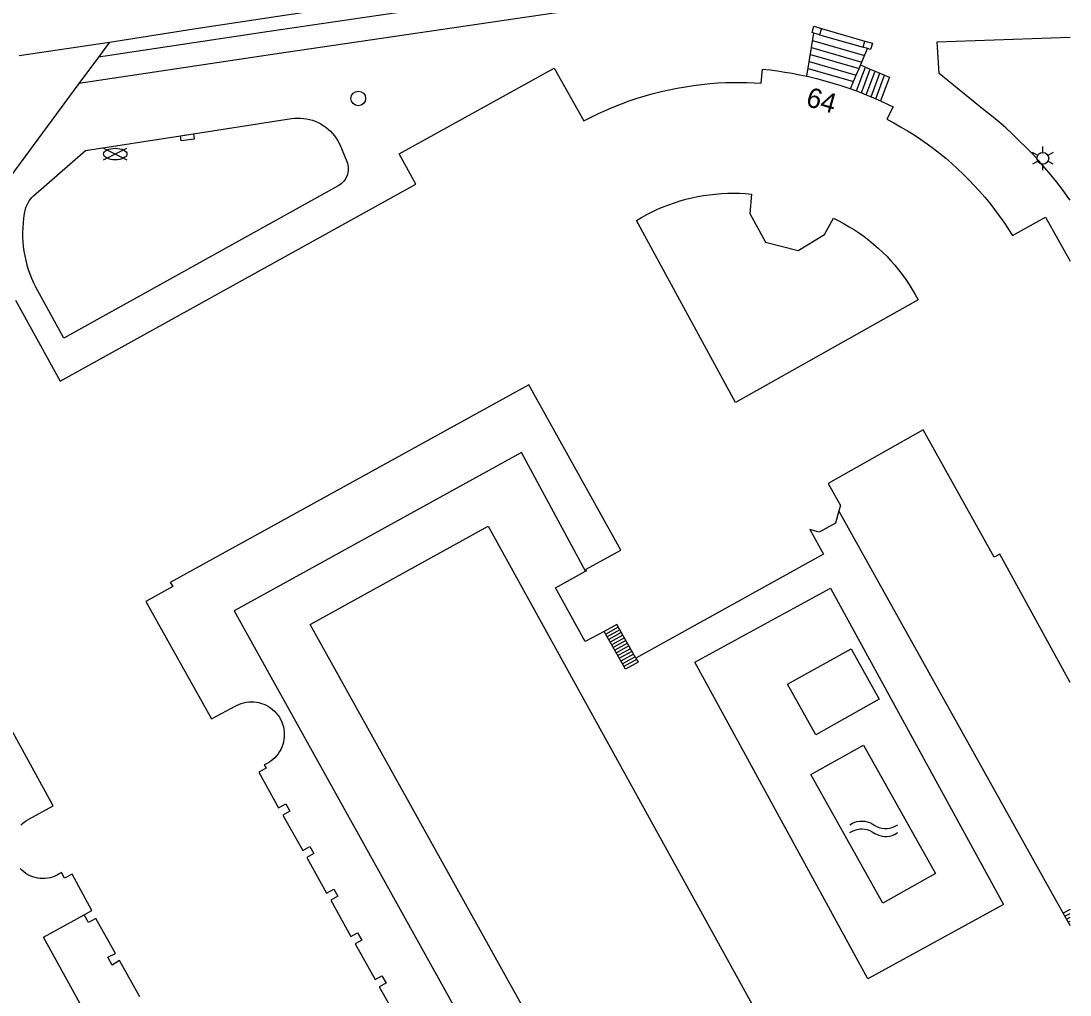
# Model space of a CAD drawing. Extents: x 122462 to 123306, y 485548 to 486417.
# Drawn here: x 123225.8 to 123306, y 486146.6 to 486221.1 of the extents above; entities that cross this region are included whole.
import ezdxf

# ---------------------------------------------------------------- set-up
doc = ezdxf.new("R2010")
doc.units = 0
for name, color, linetype in [('Level 1', 7, 'Continuous'), ('Level 16', 7, 'Continuous'), ('Level 17', 7, 'Continuous'), ('Level 19', 7, 'Continuous'), ('Level 21', 7, 'Continuous'), ('Level 31', 7, 'Continuous'), ('Level 33', 7, 'Continuous'), ('Level 40', 7, 'Continuous'), ('Level 5', 7, 'Continuous'), ('Level 50', 7, 'Continuous'), ('Level 52', 7, 'Continuous'), ('Level 53', 7, 'Continuous'), ('Level 55', 7, 'Continuous'), ('Level 58', 7, 'Continuous')]:
    doc.layers.add(name, color=color, linetype=linetype)

msp = doc.modelspace()

# ---------------------------------------------------------------- linework, layer by layer
at = {"layer": 'Level 1'}
for p, q in [((123289.694, 486215.708), (123290.066, 486215.566)), ((123290.066, 486215.566), (123290.436, 486215.42)), ((123290.436, 486215.42), (123290.805, 486215.268)), ((123290.805, 486215.268), (123291.171, 486215.112)), ((123291.171, 486215.112), (123291.536, 486214.951)), ((123305.492, 486152.871), (123288.345, 486183.605))]:
    msp.add_line(p, q, dxfattribs=at)
for points in [[(123225.37, 486199.709), (123228.789, 486193.538), (123255.989, 486208.589), (123254.709, 486210.9), (123266.58, 486217.459), (123268.84, 486213.429), (123269.403, 486213.718), (123269.973, 486213.992), (123270.55, 486214.253), (123271.133, 486214.498), (123271.722, 486214.73), (123272.317, 486214.946), (123272.916, 486215.147), (123273.521, 486215.334), (123274.13, 486215.505), (123274.743, 486215.661), (123275.36, 486215.801), (123275.981, 486215.927), (123276.604, 486216.036), (123277.229, 486216.13), (123277.857, 486216.209), (123278.487, 486216.271), (123279.118, 486216.318), (123279.665, 486216.346), (123280.212, 486216.362), (123280.759, 486216.366), (123281.306, 486216.359), (123281.854, 486216.339), (123282.4, 486216.308), (123282.509, 486217.38), (123283.079, 486217.316), (123283.647, 486217.241), (123284.214, 486217.155), (123284.779, 486217.057), (123285.341, 486216.948), (123285.902, 486216.828)], [(123285.902, 486216.828), (123286.019, 486216.802), (123286.641, 486216.653), (123287.259, 486216.491), (123287.874, 486216.315), (123288.485, 486216.126), (123289.092, 486215.923), (123289.694, 486215.708)], [(123291.536, 486214.951), (123292.166, 486214.659), (123292.489, 486214.499), (123292.002, 486213.547), (123292.535, 486213.266), (123293.061, 486212.972), (123293.579, 486212.665), (123294.09, 486212.345), (123294.592, 486212.013), (123295.086, 486211.668), (123295.571, 486211.311), (123296.048, 486210.942), (123296.515, 486210.561), (123296.972, 486210.169), (123297.419, 486209.766), (123297.856, 486209.351), (123298.283, 486208.926), (123298.699, 486208.49), (123299.104, 486208.044), (123299.498, 486207.588), (123299.88, 486207.123), (123300.251, 486206.648), (123300.61, 486206.164), (123300.956, 486205.671), (123301.29, 486205.169), (123301.612, 486204.66), (123304.151, 486206.057), (123306.018, 486202.697)], [(123280.449, 486191.891), (123272.858, 486205.815), (123273.254, 486206.047), (123273.658, 486206.266), (123274.068, 486206.473), (123274.485, 486206.666), (123274.907, 486206.845), (123275.335, 486207.011), (123275.769, 486207.163), (123276.207, 486207.301), (123276.649, 486207.425), (123277.095, 486207.535), (123277.544, 486207.63), (123277.996, 486207.711), (123278.451, 486207.777), (123278.907, 486207.828), (123279.365, 486207.865), (123279.823, 486207.888), (123280.282, 486207.895), (123280.742, 486207.888), (123281.2, 486207.866), (123281.658, 486207.829), (123281.542, 486206.35), (123282.737, 486204.146), (123285.221, 486203.514), (123287.254, 486204.725), (123287.931, 486205.981), (123288.341, 486205.779), (123288.744, 486205.563), (123289.14, 486205.334), (123289.528, 486205.093), (123289.909, 486204.839), (123290.28, 486204.573), (123290.643, 486204.295), (123290.997, 486204.005), (123291.341, 486203.704), (123291.675, 486203.391), (123291.999, 486203.069), (123292.312, 486202.735), (123292.614, 486202.392), (123292.905, 486202.039), (123293.184, 486201.677), (123293.451, 486201.306), (123293.706, 486200.927), (123293.948, 486200.539), (123294.178, 486200.144), (123294.395, 486199.741), (123280.449, 486191.891)], [(123268.97, 486179.004), (123269.056, 486179.051), (123269.011, 486179.151), (123271.679, 486180.613), (123264.641, 486193.24), (123237.205, 486178.142), (123237.406, 486177.838), (123235.342, 486176.678), (123240.369, 486167.715), (123242.273, 486168.736), (123242.452, 486168.82), (123242.636, 486168.889), (123242.825, 486168.944), (123243.018, 486168.983), (123243.214, 486169.008), (123243.411, 486169.017), (123243.608, 486169.01), (123243.804, 486168.988), (123243.997, 486168.951), (123244.188, 486168.898), (123244.373, 486168.831), (123244.552, 486168.75), (123244.725, 486168.655), (123244.889, 486168.546), (123245.045, 486168.425), (123245.191, 486168.292), (123245.325, 486168.148), (123245.448, 486167.994), (123245.559, 486167.831), (123245.656, 486167.659), (123245.74, 486167.481), (123245.809, 486167.296), (123245.864, 486167.107), (123245.903, 486166.914), (123245.927, 486166.718), (123245.936, 486166.521), (123245.93, 486166.324), (123245.908, 486166.128), (123245.87, 486165.935), (123245.818, 486165.745), (123245.751, 486165.559), (123245.669, 486165.38), (123245.574, 486165.207), (123245.465, 486165.043), (123245.344, 486164.887), (123245.211, 486164.742), (123245.067, 486164.607), (123244.913, 486164.484), (123244.75, 486164.374), (123244.579, 486164.277), (123244.4, 486164.193), (123244.546, 486163.938), (123243.992, 486163.627), (123245.503, 486160.908), (123246.048, 486161.211), (123246.359, 486160.66), (123245.825, 486160.358), (123247.356, 486157.653), (123247.881, 486157.95), (123248.203, 486157.416), (123247.652, 486157.107), (123249.172, 486154.398), (123249.715, 486154.703), (123250.025, 486154.15), (123249.482, 486153.845), (123251.034, 486151.081), (123251.534, 486151.362), (123251.855, 486150.794), (123251.353, 486150.512), (123252.877, 486147.796), (123253.383, 486148.08), (123253.725, 486147.522), (123253.198, 486147.226), (123254.759, 486144.444)], [(123288.345, 486183.605), (123288.09, 486182.673), (123286.836, 486181.979), (123286.125, 486182.187), (123287.175, 486180.297), (123272.814, 486172.355)], [(123270.391, 486174.402), (123268.944, 486173.616), (123266.683, 486177.74), (123268.97, 486179.004)], [(123272.814, 486172.355), (123271.357, 486174.927), (123270.391, 486174.402)], [(123225.777, 486159.592), (123225.918, 486159.724), (123226.07, 486159.844), (123226.23, 486159.951), (123226.399, 486160.045), (123228.253, 486161.06), (123223.254, 486170.126)], [(123230.635, 486152.736), (123231.218, 486153.066), (123229.716, 486155.85), (123229.127, 486155.532), (123228.892, 486155.967), (123228.731, 486155.86), (123228.563, 486155.766), (123228.387, 486155.686), (123228.206, 486155.62), (123228.019, 486155.569), (123227.83, 486155.533), (123227.637, 486155.513), (123227.444, 486155.508), (123227.252, 486155.518), (123227.06, 486155.545), (123226.872, 486155.586), (123226.687, 486155.643), (123226.508, 486155.714), (123226.334, 486155.799), (123226.169, 486155.898), (123226.011, 486156.01), (123225.864, 486156.135), (123225.726, 486156.271)], [(123306.018, 486153.15), (123305.492, 486152.871)], [(123234.895, 486146.474), (123233.343, 486149.232), (123232.775, 486148.888), (123232.44, 486149.49), (123233.036, 486149.78), (123231.535, 486152.453), (123230.959, 486152.154), (123230.635, 486152.736)]]:
    msp.add_lwpolyline(points, dxfattribs=at)
at = {"layer": 'Level 16'}
msp.add_lwpolyline([(123291.709, 486153.631), (123286.211, 486163.451), (123290.238, 486165.706), (123295.736, 486155.886), (123291.709, 486153.631)], dxfattribs=at)
at = {"layer": 'Level 17'}
for p, q in [((123225.654, 486218.43), (123232.57, 486219.45)), ((123232.57, 486219.45), (123231.72, 486218.282)), ((123231.72, 486218.282), (123230.225, 486216.266))]:
    msp.add_line(p, q, dxfattribs=at)
for points in [[(123232.57, 486219.45), (123239.014, 486220.462), (123266.751, 486224.649), (123267.89, 486224.814), (123269.031, 486224.964), (123270.173, 486225.1), (123271.318, 486225.221), (123272.463, 486225.328), (123273.61, 486225.419), (123274.758, 486225.497), (123275.907, 486225.559), (123277.057, 486225.607), (123278.577, 486225.661), (123306.018, 486226.629)], [(123306.018, 486225.477), (123278.644, 486224.512), (123277.098, 486224.458), (123275.926, 486224.409), (123274.755, 486224.344), (123273.585, 486224.264), (123272.417, 486224.169), (123271.249, 486224.058), (123270.083, 486223.932), (123268.919, 486223.791), (123267.757, 486223.634), (123244.786, 486220.259), (123231.72, 486218.282)], [(123306.018, 486223.76), (123304.1, 486223.689), (123297.18, 486223.479), (123284.93, 486223.019), (123278.744, 486222.78), (123277.252, 486222.722), (123276.13, 486222.672), (123275.009, 486222.607), (123273.888, 486222.528), (123272.769, 486222.435), (123271.651, 486222.328), (123270.534, 486222.207), (123269.419, 486222.071), (123268.306, 486221.922), (123245.027, 486218.485), (123230.225, 486216.266)], [(123306.018, 486207.361), (123305.856, 486207.592), (123305.433, 486208.166), (123304.999, 486208.731), (123304.552, 486209.285), (123304.093, 486209.83), (123303.622, 486210.365), (123303.14, 486210.89), (123302.646, 486211.404), (123302.141, 486211.907), (123301.626, 486212.399), (123301.1, 486212.879), (123300.563, 486213.348), (123300.016, 486213.805), (123299.46, 486214.25), (123296.021, 486217.045), (123295.851, 486219.454), (123306.018, 486219.812)], [(123230.225, 486216.266), (123222.922, 486206.423), (123220.175, 486204.879), (123220.032, 486205.076)], [(123237.99, 486212.285), (123246.474, 486213.597), (123246.705, 486213.625), (123246.937, 486213.638), (123247.169, 486213.635), (123247.401, 486213.616), (123247.63, 486213.583), (123247.858, 486213.534), (123248.081, 486213.47), (123248.3, 486213.392), (123248.513, 486213.299), (123248.719, 486213.192), (123248.918, 486213.072), (123249.108, 486212.939), (123249.29, 486212.793), (123249.461, 486212.636), (123249.621, 486212.468), (123249.77, 486212.29), (123249.906, 486212.102), (123250.03, 486211.905), (123250.185, 486211.608), (123250.713, 486210.323), (123250.761, 486210.186), (123250.796, 486210.045), (123250.817, 486209.902), (123250.824, 486209.757), (123250.817, 486209.612), (123250.796, 486209.468), (123250.761, 486209.327), (123250.713, 486209.19), (123250.652, 486209.059), (123250.578, 486208.934), (123250.493, 486208.816), (123250.397, 486208.707), (123250.291, 486208.609), (123250.175, 486208.521), (123250.052, 486208.444), (123229.078, 486196.81), (123226.944, 486200.704), (123226.783, 486201.029), (123226.636, 486201.361), (123226.503, 486201.698), (123226.383, 486202.041), (123226.278, 486202.388), (123226.187, 486202.739), (123226.11, 486203.094), (123226.047, 486203.451), (123226, 486203.811), (123225.967, 486204.172), (123225.949, 486204.535), (123225.945, 486204.898), (123225.957, 486205.26), (123225.983, 486205.622), (123226.024, 486205.983), (123226.08, 486206.341), (123226.15, 486206.697), (123226.201, 486206.857), (123226.265, 486207.013), (123226.341, 486207.163), (123226.43, 486207.305), (123226.531, 486207.44), (123226.642, 486207.566), (123226.764, 486207.682), (123230.743, 486211.164), (123237.99, 486212.285)]]:
    msp.add_lwpolyline(points, dxfattribs=at)
at = {"layer": 'Level 19'}
for points in [[(123268.97, 486179.004), (123264.063, 486188.078), (123242.106, 486175.961), (123260.504, 486142.869), (123258.573, 486141.763), (123258.673, 486141.539)], [(123270.259, 486134.738), (123247.912, 486174.935), (123261.513, 486182.451), (123283.738, 486142.232), (123270.259, 486134.738)], [(123290.562, 486147.841), (123277.324, 486172.037), (123287.7, 486177.714), (123300.938, 486153.518), (123290.562, 486147.841)], [(123286.569, 486166.502), (123284.423, 486170.355), (123289.283, 486173.062), (123291.429, 486169.209), (123286.569, 486166.502)], [(123240.706, 486131.535), (123240.548, 486131.824), (123238.651, 486130.787), (123227.518, 486151.021), (123230.635, 486152.736)]]:
    msp.add_lwpolyline(points, dxfattribs=at)
at = {"layer": 'Level 21'}
for points in [[(123286.426, 486220.134), (123286.291, 486220.173), (123286.429, 486220.653), (123287.005, 486220.487)], [(123287.005, 486220.487), (123286.867, 486220.007), (123286.426, 486220.134)], [(123290.544, 486218.946), (123290.193, 486219.047), (123290.331, 486219.527)], [(123290.331, 486219.527), (123290.907, 486219.361), (123290.769, 486218.881), (123290.544, 486218.946)]]:
    msp.add_lwpolyline(points, dxfattribs=at)
at = {"layer": 'Level 31'}
for p, q in [((123287.005, 486220.487), (123290.331, 486219.527)), ((123285.902, 486216.828), (123286.426, 486220.134)), ((123289.694, 486215.708), (123290.372, 486217.536)), ((123290.066, 486215.566), (123290.74, 486217.382)), ((123290.372, 486217.536), (123290.74, 486217.382)), ((123290.436, 486215.42), (123291.107, 486217.228)), ((123290.74, 486217.382), (123291.107, 486217.228)), ((123290.805, 486215.268), (123291.475, 486217.073)), ((123291.107, 486217.228), (123291.475, 486217.073)), ((123291.475, 486217.073), (123291.842, 486216.919)), ((123291.171, 486215.112), (123291.842, 486216.919)), ((123306.018, 486151.929), (123305.492, 486152.871))]:
    msp.add_line(p, q, dxfattribs=at)
for points in [[(123290.372, 486217.536), (123290.003, 486217.691), (123290.544, 486218.946)], [(123291.842, 486216.919), (123292.209, 486216.764), (123291.536, 486214.951)], [(123272.814, 486172.355), (123272.983, 486172.049), (123272.024, 486171.518), (123270.391, 486174.402)]]:
    msp.add_lwpolyline(points, dxfattribs=at)
at = {"layer": 'Level 33'}
for p, q in [((123286.335, 486219.56), (123290.314, 486218.413)), ((123286.867, 486220.007), (123290.193, 486219.047)), ((123286.25, 486219.027), (123290.099, 486217.915)), ((123286.08, 486217.955), (123289.67, 486216.919)), ((123286.165, 486218.487), (123289.884, 486217.416)), ((123285.995, 486217.415), (123289.456, 486216.42)), ((123271.474, 486174.72), (123270.512, 486174.188)), ((123271.591, 486174.515), (123270.628, 486173.983)), ((123271.707, 486174.309), (123270.745, 486173.777)), ((123271.823, 486174.104), (123270.861, 486173.572)), ((123271.94, 486173.899), (123270.977, 486173.367)), ((123272.056, 486173.693), (123271.094, 486173.161)), ((123272.172, 486173.488), (123271.21, 486172.956)), ((123272.289, 486173.283), (123271.326, 486172.75)), ((123272.405, 486173.077), (123271.442, 486172.545)), ((123272.521, 486172.872), (123271.559, 486172.34)), ((123272.638, 486172.667), (123271.675, 486172.134)), ((123272.754, 486172.461), (123271.791, 486171.929)), ((123272.869, 486172.255), (123271.908, 486171.724)), ((123305.624, 486152.635), (123306.018, 486152.844)), ((123305.753, 486152.403), (123306.018, 486152.543)), ((123305.883, 486152.171), (123306.018, 486152.242)), ((123306.013, 486151.939), (123306.018, 486151.942))]:
    msp.add_line(p, q, dxfattribs=at)
msp.add_lwpolyline([(123289.222, 486215.876), (123289.456, 486216.42), (123289.67, 486216.919), (123289.884, 486217.416), (123290.003, 486217.691)], dxfattribs=at)
at = {"layer": 'Level 40'}
msp.add_lwpolyline([(123238.271, 486212.328), (123238.98, 486212.43), (123239.036, 486212.034), (123238.046, 486211.892), (123237.99, 486212.285)], dxfattribs=at)
at = {"layer": 'Level 5'}
msp.add_lwpolyline([(123306.018, 486170.497), (123300.658, 486180.294), (123300.208, 486180.073), (123294.777, 486189.807), (123287.533, 486185.703), (123288.462, 486184.033), (123288.345, 486183.605)], dxfattribs=at)
at = {"layer": 'Level 50'}
for p, q in [((123303.938, 486211.009), (123303.938, 486211.459)), ((123303.548, 486210.784), (123303.158, 486211.009)), ((123304.717, 486211.009), (123304.327, 486210.784)), ((123303.548, 486210.334), (123303.158, 486210.109)), ((123303.938, 486209.659), (123303.938, 486210.109)), ((123304.717, 486210.109), (123304.327, 486210.334))]:
    msp.add_line(p, q, dxfattribs=at)
msp.add_circle((123303.938, 486210.559), 0.45, dxfattribs=at)
at = {"layer": 'Level 52'}
for p, q in [((123232.122, 486210.441), (123233.903, 486211.331)), ((123232.122, 486211.331), (123233.903, 486210.441))]:
    msp.add_line(p, q, dxfattribs=at)
msp.add_ellipse((123233.012, 486210.884), major_axis=(0.89, 0), ratio=0.5, dxfattribs=at)
at = {"layer": 'Level 53'}
msp.add_circle((123251.595, 486215.137), 0.56, dxfattribs=at)
at = {"layer": 'Level 55'}
for points in [[(123289.183, 486159.616), (123289.373, 486159.73), (123289.563, 486159.811), (123289.753, 486159.866), (123289.943, 486159.896), (123290.133, 486159.903), (123290.323, 486159.886), (123290.513, 486159.846), (123290.703, 486159.78), (123290.893, 486159.685), (123291.083, 486159.562), (123291.273, 486159.464), (123291.463, 486159.394), (123291.653, 486159.351), (123291.843, 486159.331), (123292.033, 486159.333), (123292.223, 486159.358), (123292.413, 486159.408), (123292.603, 486159.484), (123292.793, 486159.59), (123292.828, 486159.614)], [(123289.183, 486159.016), (123289.373, 486159.13), (123289.563, 486159.211), (123289.753, 486159.266), (123289.943, 486159.296), (123290.133, 486159.303), (123290.323, 486159.286), (123290.513, 486159.246), (123290.703, 486159.18), (123290.893, 486159.085), (123291.083, 486158.962), (123291.273, 486158.864), (123291.463, 486158.794), (123291.653, 486158.751), (123291.843, 486158.731), (123292.033, 486158.733), (123292.223, 486158.758), (123292.413, 486158.808), (123292.603, 486158.884), (123292.793, 486158.99), (123292.828, 486159.014)]]:
    msp.add_lwpolyline(points, dxfattribs=at)

# ---------------------------------------------------------------- texts
at = {"layer": 'Level 58'}
msp.add_text('64', height=1.5, rotation=344.03881, dxfattribs=at).set_placement((123285.742, 486214.586))

doc.saveas('drawing.dxf')
